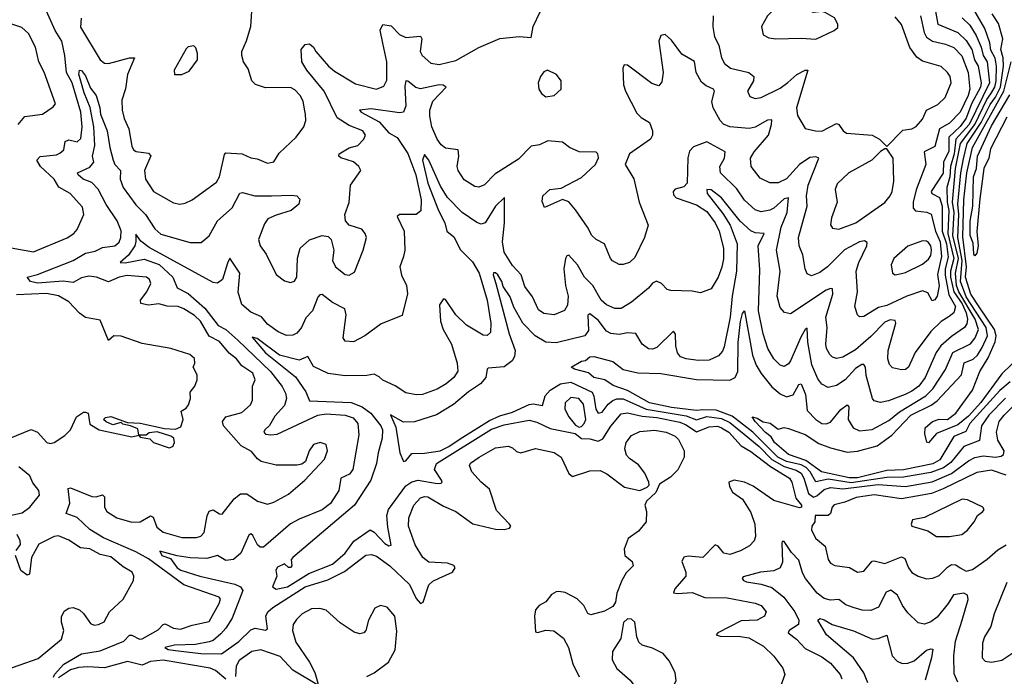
# Model space of a CAD drawing. Extents: x 1603745 to 1745082, y 385868 to 533966.
# Tile 574 of 646: x 1639420 to 1644127, y 486717 to 489857. Entities that reach past the tile are written whole.
import ezdxf

# ---------------------------------------------------------------- set-up
doc = ezdxf.new("R2010")
doc.units = 0

msp = doc.modelspace()

# ---------------------------------------------------------------- linework, layer by layer
at = {"layer": '0CON20XD'}
for points in [[(1643225, 489764.5), (1643314.1, 489805.9), (1643330.7, 489819.3), (1643331.2, 489835), (1643315, 489866.2), (1643270.7, 489890.7), (1643255, 489895.6), (1643215, 489891.4), (1643185, 489902.5), (1643155, 489956.2), (1643135, 489970), (1643105, 489965.5), (1643065, 489943.5), (1642994.4, 489875), (1642965.7, 489825), (1642973.8, 489785), (1643000.9, 489770.9), (1643035, 489765.6), (1643155, 489769.4), (1643225, 489764.5)], [(1639335, 488773.1), (1639485, 488746.9), (1639646.9, 488813.1), (1639679.2, 488835), (1639695, 488854), (1639726.9, 488925), (1639720.2, 488960.2), (1639660.9, 489025), (1639606.7, 489056.7), (1639585.3, 489095), (1639518.4, 489155), (1639502, 489185), (1639517.4, 489202.6), (1639595, 489210.7), (1639611.7, 489218.3), (1639630, 489235), (1639637.5, 489275), (1639655, 489282.2), (1639695, 489273.4), (1639711.8, 489288.2), (1639718.5, 489345), (1639711.5, 489415), (1639670.1, 489555), (1639642.8, 489605), (1639635.1, 489685), (1639620.4, 489755), (1639589.5, 489805), (1639539.4, 489915)], [(1639714.3, 489865), (1639711.1, 489821.1), (1639805, 489664.4), (1639825, 489649.2), (1639845, 489647.2), (1639945, 489674.4), (1639968.8, 489675), (1639934.7, 489595), (1639925.6, 489525.6), (1639908.3, 489471.7), (1639909.2, 489425), (1639918.5, 489385), (1639941.5, 489335), (1639955, 489252), (1639963.8, 489235), (1639976.2, 489226.2), (1640035, 489218.2), (1640046.1, 489206.1), (1640016.9, 489135), (1640020.9, 489095), (1640060, 489035), (1640155, 488981.1), (1640184.6, 488974.6), (1640210.9, 488979.1), (1640244.2, 488995), (1640360.6, 489079.4), (1640375.2, 489104.8), (1640398, 489212), (1640405, 489219.5), (1640483.3, 489215), (1640525, 489195.6), (1640555, 489191.1), (1640605, 489171.4), (1640635, 489178), (1640660.6, 489219.4), (1640742, 489295), (1640778.5, 489345), (1640787.5, 489375), (1640786.4, 489403.6), (1640774.5, 489465), (1640762.9, 489492.9), (1640735, 489521.9), (1640715, 489532.5), (1640595, 489531.5), (1640547.6, 489547.6), (1640530, 489565), (1640511.9, 489621.9), (1640489.5, 489655), (1640481.2, 489685), (1640482.1, 489705), (1640504.7, 489755.3), (1640524.4, 489824.4), (1640533.3, 489945)], [(1643796, 489905), (1643808.3, 489835), (1643905, 489796.4), (1643945, 489757.6), (1643970.9, 489715), (1643984.6, 489665), (1644001.8, 489635), (1644016, 489555), (1644012.9, 489535), (1643969.4, 489455), (1643945, 489386.8), (1643915, 489346), (1643862.2, 489295), (1643861.9, 489228.1), (1643836, 489175), (1643835, 489123.6), (1643777.4, 489035), (1643780.4, 489025), (1643816.4, 489006.4), (1643830.3, 488965), (1643829.2, 488845), (1643850.4, 488785), (1643858.4, 488721.6), (1643844.5, 488665), (1643844.2, 488635), (1643861.7, 488541.7), (1643893.3, 488485), (1643885.8, 488455), (1643863, 488437), (1643825, 488413.3), (1643775, 488365.9), (1643700, 488265), (1643668.9, 488195), (1643655, 488184.5), (1643635, 488181.8), (1643592.1, 488192.1), (1643578.5, 488208.5), (1643569.6, 488235), (1643570.7, 488275), (1643608.8, 488405), (1643605, 488418.6), (1643581.8, 488421.8), (1643555, 488410.6), (1643488.8, 488341.2), (1643415, 488278), (1643355, 488243.2), (1643325, 488236.1), (1643305, 488242.9), (1643292.3, 488255), (1643276.7, 488285), (1643273.6, 488305), (1643279.2, 488385), (1643273.2, 488435), (1643307.1, 488545), (1643305, 488569.2), (1643295, 488571.8), (1643275, 488563.7), (1643105, 488450.5), (1643076.2, 488456.2), (1643055, 488480.8), (1643041.6, 488535), (1643055.8, 488655), (1643038.1, 488755), (1643059.4, 488865), (1643088.1, 488935), (1643095.2, 489005.2), (1643075, 489000.2), (1643025, 488955.2), (1643005, 488945.7), (1642965, 488937.3), (1642935, 488948.2), (1642885, 488993.4), (1642848.2, 489048.2), (1642770.7, 489125), (1642766.4, 489155), (1642788.6, 489195), (1642792.2, 489225), (1642705, 489273.3), (1642641.4, 489248.6), (1642621, 489229), (1642614, 489196), (1642610, 489075), (1642595, 489056.9), (1642553.1, 489046.9), (1642543.5, 489035), (1642545, 489018.8), (1642557.5, 489005), (1642655, 488971.9), (1642705, 488940.3), (1642744.3, 488885), (1642763.9, 488845), (1642784.8, 488765), (1642785, 488712.5), (1642776.8, 488673.2), (1642759.2, 488625), (1642725, 488570), (1642675, 488551.4), (1642635, 488558.9), (1642532.2, 488562.2), (1642515, 488566.2), (1642488, 488595), (1642463.4, 488606.6), (1642445, 488597.1), (1642426.5, 488573.5), (1642345, 488505.5), (1642295, 488476.4), (1642265, 488476.4), (1642225, 488492.8), (1642199.6, 488515), (1642160, 488585), (1642120.3, 488625), (1642086.1, 488685), (1642045, 488730.9), (1642035, 488728.1), (1642028.8, 488715), (1642021.7, 488665), (1642028.4, 488585), (1642041.1, 488535), (1642038.6, 488491.4), (1642023.5, 488466.5), (1641974.6, 488445.4), (1641925, 488451.5), (1641900, 488470), (1641871.2, 488531.2), (1641835, 488581.4), (1641817.3, 488637.3), (1641775, 488681.5), (1641736, 488745), (1641728.1, 488795), (1641738.1, 488885), (1641736.8, 489006.8), (1641695, 488965.4), (1641645, 488886.2), (1641625, 488879.6), (1641605, 488886.6), (1641535, 488935.2), (1641465, 489005.9), (1641430.9, 489060.9), (1641375, 489185.7), (1641355, 489212), (1641345.4, 489184.6), (1641370.3, 489075), (1641421.7, 488945), (1641452.3, 488885), (1641462.1, 488845), (1641495, 488818.8), (1641526.2, 488756.2), (1641585, 488698.6), (1641616.5, 488645), (1641655.2, 488515), (1641672.3, 488405), (1641669.8, 488360.2), (1641655, 488345.8), (1641635, 488348.1), (1641555, 488396.4), (1641505.4, 488445), (1641455, 488519.2), (1641445, 488522), (1641426.4, 488493.6), (1641431.9, 488415), (1641444.3, 488375), (1641483.7, 488305), (1641511.5, 488215), (1641513.8, 488176.2), (1641495.5, 488145), (1641458.9, 488115), (1641415, 488090.4), (1641345, 488064.6), (1641315, 488062.7), (1641265, 488071.8), (1641215, 488105.4), (1641155, 488133.6), (1641138.9, 488148.9), (1641115, 488161.2), (1641080, 488155), (1640975, 488153.3), (1640895, 488164.8), (1640825, 488198), (1640796.7, 488246.7), (1640755, 488228.8), (1640662.3, 488252.3), (1640555, 488332.2), (1640530.8, 488339.2), (1640595, 488262.9), (1640738.2, 488148.2), (1640787.4, 488077.4), (1640804.4, 488034.4), (1641005, 488026.8), (1641056.2, 488006.2), (1641099.1, 487975), (1641146.5, 487915), (1641154.8, 487895), (1641152.1, 487855), (1641132.8, 487785), (1641125.8, 487735), (1641097.9, 487655), (1641020.8, 487535), (1640725.2, 487284.8), (1640717.5, 487275), (1640720, 487245), (1640715, 487237.5), (1640705, 487237.5), (1640685, 487254.5), (1640651.7, 487238.3), (1640644.4, 487225), (1640648.8, 487195), (1640628, 487145), (1640645, 487133.6), (1640700, 487145), (1640801.9, 487208.1), (1640915, 487253.3), (1640975, 487305.3), (1641017.4, 487362.6), (1641095, 487416.6), (1641115, 487405.3), (1641165, 487351.1), (1641185, 487340.6), (1641195, 487343.3), (1641179.8, 487430.2), (1641175.2, 487485), (1641182.2, 487515), (1641265, 487628), (1641295, 487646.5), (1641325, 487655.2), (1641415, 487638.1), (1641435, 487640), (1641439.5, 487645), (1641435.9, 487655), (1641402.6, 487705), (1641412.6, 487735), (1641675, 487899.2), (1641735, 487918.8), (1641855, 487941.7), (1641891.8, 487931.8), (1641955, 487902.2), (1642075, 487878), (1642105, 487853.8), (1642145, 487852.8), (1642185, 487841.3), (1642207.9, 487852.1), (1642245, 487913.3), (1642295, 487972.1), (1642325, 487977.5), (1642395, 487961.1), (1642465, 487954.7), (1642575, 487931.4), (1642605, 487919.1), (1642655, 487886.1), (1642715, 487910), (1642755, 487912.2), (1642775, 487905.2), (1642809.5, 487885), (1642869.5, 487819.5), (1642915, 487792.2), (1643009.6, 487719.6), (1643100, 487665), (1643111.2, 487645), (1643129.3, 487569.3), (1643157.1, 487535), (1643157.5, 487525), (1643148, 487522), (1643025, 487557.5), (1642925.5, 487625.5), (1642885, 487645.7), (1642835, 487653.9), (1642810, 487645), (1642812.5, 487625), (1642827.3, 487597.3), (1642875, 487563.5), (1642915, 487499.4), (1642933.8, 487445), (1642936.7, 487385), (1642930.8, 487365), (1642908.9, 487341.1), (1642865, 487316.7), (1642815, 487299.4), (1642786, 487305), (1642758.9, 487338.9), (1642745, 487345.8), (1642685.3, 487284.7), (1642615, 487290.7), (1642594, 487286), (1642585.4, 487265), (1642604.6, 487215), (1642603.6, 487195), (1642551.1, 487135), (1642546, 487116), (1642562.1, 487112.1), (1642635, 487117.5), (1642695, 487093.6), (1642801.9, 487091.9), (1642935, 487067.1), (1642964, 487055), (1642988.6, 487025), (1642980, 487005), (1642945, 486985.4), (1642868.8, 486981.2), (1642756.7, 486925), (1642750, 486915), (1642768.3, 486908.3), (1642865, 486907.4), (1642905, 486900.3), (1642975, 486861.1), (1643025, 486812.9), (1643067.5, 486755), (1643077.1, 486725), (1643052.1, 486655)], [(1644062.6, 489502.6), (1644081.2, 489535), (1644088.4, 489565), (1644088.7, 489635), (1644082.4, 489672.4), (1644061.6, 489711.6), (1644057.1, 489747.1), (1644033, 489815), (1643981.5, 489905)], [(1639582, 486712), (1639585.6, 486725), (1639631.5, 486775), (1639715, 486824.6), (1639805, 486838.7), (1639917.3, 486885), (1639945, 486912.9), (1639955, 486913.6), (1639993.1, 486895), (1640005, 486896), (1640081.5, 486938.5), (1640105, 486963.8), (1640115, 486966.9), (1640155, 486947.5), (1640187.7, 486942.3), (1640245, 486961.5), (1640325, 486978.1), (1640373.5, 487065), (1640378.9, 487085), (1640372.9, 487095), (1640205, 487153.8), (1640035, 487278.4), (1639975, 487311.2), (1639819.6, 487379.6), (1639755, 487419.5), (1639695, 487475.8), (1639641.9, 487495), (1639658.9, 487545), (1639650.8, 487615), (1639662.6, 487617.4), (1639765, 487576), (1639785, 487575.4), (1639816.2, 487585), (1639825.7, 487575.7), (1639825.6, 487525.6), (1639835.9, 487505), (1639884.5, 487475), (1639955, 487454.5), (1639995, 487456), (1640045, 487484.1), (1640057.1, 487477.1), (1640075, 487429.5), (1640105, 487406.5), (1640195, 487381.1), (1640265, 487381.1), (1640285, 487387.3), (1640301.1, 487405), (1640315.3, 487484.7), (1640325, 487505.7), (1640345, 487513.3), (1640375, 487492.9), (1640388.3, 487491.7), (1640444.8, 487565.2), (1640475, 487588.8), (1640505, 487589.5), (1640556, 487555), (1640605, 487540), (1640635, 487549.5), (1640705, 487587.1), (1640782.2, 487655), (1640876.9, 487755), (1640891.2, 487795), (1640884.2, 487825), (1640855.5, 487835.5), (1640825, 487824.5), (1640802.9, 487795), (1640785.6, 487744.4), (1640769.1, 487730.9), (1640745, 487725.7), (1640645, 487726.9), (1640573.8, 487743.8), (1640556.1, 487756.1), (1640528.3, 487791.7), (1640478.8, 487818.8), (1640393.8, 487915), (1640389.2, 487935), (1640405, 487958.2), (1640482, 487978), (1640523.1, 488015), (1640532, 488038), (1640533.2, 488105), (1640545.9, 488135), (1640535, 488166.8), (1640482, 488202), (1640455.4, 488235), (1640421.4, 488261.4), (1640375, 488317.4), (1640325, 488343), (1640284.7, 488415), (1640255, 488441.9), (1640203.8, 488473.8), (1640176.7, 488485), (1640125, 488486.7), (1640085, 488498.1), (1640035, 488491.4), (1639998.9, 488498.9), (1639997.5, 488515), (1640026.8, 488555), (1640046.2, 488595), (1640040, 488615), (1640025.8, 488625), (1639933.2, 488633.2), (1639895, 488624.8), (1639845, 488602.7), (1639786.7, 488625), (1639750.3, 488629.7), (1639715, 488622.7), (1639675, 488600.8), (1639627.1, 488607.1), (1639505, 488596.2), (1639471.8, 488605), (1639455.8, 488625), (1639505, 488638.3), (1639675, 488705.2), (1639735, 488740.4), (1639780, 488750), (1639815, 488767.5), (1639875, 488776.2), (1639895, 488793.5), (1639903.5, 488815), (1639905, 488847.5), (1639885.3, 488894.7), (1639833.2, 488973.2), (1639795, 489046.2), (1639765, 489078.5), (1639723.6, 489095), (1639698.8, 489115), (1639696.7, 489125), (1639755, 489151.1), (1639774.7, 489175), (1639767.5, 489205), (1639779.5, 489255), (1639774.4, 489345), (1639757.3, 489437.3), (1639727.4, 489507.4), (1639703.2, 489596.8), (1639705, 489615.7), (1639715, 489614.6), (1639735, 489588.2), (1639758.8, 489528.8), (1639785.2, 489495.2), (1639803.6, 489435), (1639806.1, 489405), (1639837.3, 489325), (1639850.2, 489245), (1639867.1, 489185), (1639875.2, 489165.2), (1639900.9, 489135), (1639900.8, 489095), (1639914.3, 489055), (1639975, 488972), (1640020.9, 488925), (1640065, 488856.5), (1640095, 488831.5), (1640235, 488792.1), (1640287.9, 488792.1), (1640325, 488822.9), (1640365.4, 488895), (1640435, 488957.9), (1640472, 489028), (1640485, 489031.1), (1640544.1, 489014.1), (1640623.9, 489013.9), (1640718.3, 489018.3), (1640744, 489014), (1640758.3, 488998.3), (1640753.8, 488975), (1640718, 488945), (1640645, 488922.8), (1640606.2, 488903.8), (1640589.5, 488880.5), (1640561.4, 488805), (1640569.2, 488775), (1640598.6, 488735), (1640645, 488638.8), (1640685, 488608), (1640715, 488600), (1640734.2, 488605.8), (1640744.3, 488625), (1640747.2, 488717.2), (1640760.9, 488765), (1640805, 488804.5), (1640865, 488825.6), (1640895, 488820), (1640909.4, 488805), (1640922.2, 488755), (1640915.6, 488705), (1640929.2, 488675), (1640975, 488638.1), (1640995, 488635.6), (1641020, 488650), (1641062.1, 488755), (1641077.1, 488815), (1641071.4, 488835), (1641055.8, 488855), (1640994.7, 488874.7), (1640976.7, 488895), (1640974.5, 488925), (1640995, 488982.5), (1641001.9, 489065), (1641051.2, 489135), (1641041.2, 489155), (1641015, 489176.7), (1640955, 489197.1), (1640945.8, 489205), (1640947.1, 489215), (1640995, 489244), (1641035.5, 489255), (1641064.5, 489285), (1641073.3, 489305), (1641060.6, 489325), (1640995, 489351.5), (1640937.6, 489387.6), (1640875.9, 489515), (1640792.3, 489615), (1640767.7, 489655), (1640765.7, 489714.3), (1640785, 489738.8), (1640805, 489740.8), (1640824.3, 489725), (1640834.7, 489704.7), (1640896.6, 489635), (1640925, 489610.8), (1641025, 489549.6), (1641125, 489525.4), (1641160.8, 489539.2), (1641175, 489567.5), (1641174.8, 489655), (1641155.2, 489745), (1641143.7, 489806.3), (1641156.2, 489833.8), (1641195, 489828.1), (1641235, 489786.9), (1641265, 489771.2), (1641335, 489778.5), (1641341.5, 489765), (1641334.6, 489705), (1641343.3, 489685), (1641385, 489648.9), (1641425, 489643.1), (1641505, 489661.1), (1641615, 489724.5), (1641715, 489766.5), (1641807.3, 489777.3), (1641865, 489772.5), (1641874.2, 489825), (1641907.1, 489895)], [(1643925, 489865.6), (1643961.1, 489831.1), (1643991.5, 489781.5), (1644016.3, 489725), (1644024.9, 489685), (1644044.7, 489654.7), (1644055.8, 489555), (1643958.9, 489355), (1643895.1, 489284.9), (1643887.3, 489215), (1643869.7, 489155), (1643867, 489105), (1643851.4, 489055), (1643853.8, 488985), (1643862, 488945), (1643856.3, 488835), (1643884.7, 488715), (1643869.4, 488655), (1643870.1, 488625), (1643885, 488555), (1643925, 488497.3), (1643945.1, 488454.9), (1643951.2, 488425), (1643947.3, 488402.7), (1643935.7, 488384.3), (1643875, 488342.4), (1643823.2, 488296.8), (1643800.4, 488265), (1643748.7, 488145), (1643717.7, 488105), (1643685, 488079.6), (1643652.7, 488065), (1643573.8, 488033.8), (1643535, 488026.9), (1643505, 488034.4), (1643496.9, 488045), (1643466.8, 488155), (1643462.7, 488195), (1643455, 488208.2), (1643445, 488208), (1643415, 488189.2), (1643365.2, 488134.8), (1643325, 488106.8), (1643285, 488097.7), (1643253.9, 488113.9), (1643235, 488140), (1643206.5, 488206.5), (1643186.8, 488315), (1643185, 488381.2), (1643175, 488375.6), (1643155, 488341.8), (1643105, 488225.5), (1643095, 488210.5), (1643075, 488199.1), (1643055, 488204.5), (1643024.6, 488235), (1642996.7, 488285), (1642974, 488354), (1642951.2, 488465), (1642958.6, 488661.4), (1642949.5, 488775), (1642979.1, 488835), (1642935, 488837.3), (1642915, 488846.6), (1642863.6, 488893.6), (1642775, 489004.6), (1642725, 489044), (1642705, 489045.6), (1642706.9, 489025), (1642780.8, 488930.8), (1642816.7, 488875), (1642849.2, 488785), (1642847, 488655), (1642825.5, 488535), (1642816.2, 488435), (1642787.9, 488292.1), (1642778.9, 488271.1), (1642760, 488250), (1642715, 488229.3), (1642663.3, 488226.7), (1642606.2, 488235), (1642579.4, 488245), (1642565, 488264.2), (1642557.1, 488297.1), (1642555, 488353.3), (1642545, 488368.1), (1642465, 488289.6), (1642445, 488281.3), (1642425, 488282.5), (1642396.1, 488305), (1642365, 488356.7), (1642325, 488358.9), (1642285, 488351.3), (1642245, 488355.9), (1642225, 488367.8), (1642185, 488419.4), (1642145, 488450.6), (1642135.8, 488444.2), (1642139.1, 488370.9), (1642120.9, 488345), (1641985, 488310.9), (1641935, 488314.2), (1641884.2, 488344.2), (1641825.2, 488405), (1641782.1, 488482.1), (1641765, 488531.5), (1641730.5, 488580.5), (1641723.8, 488605), (1641705, 488636.2), (1641694.4, 488645.6), (1641685, 488646), (1641682.6, 488637.4), (1641695.5, 488595), (1641760.4, 488355), (1641787.7, 488275), (1641785, 488245.8), (1641774.7, 488225), (1641735, 488196.9), (1641660, 488190), (1641654.4, 488185), (1641648.8, 488145), (1641623.1, 488115), (1641565, 488076.8), (1641492.8, 488017.2), (1641413, 487967), (1641306.4, 487933.6), (1641255, 487932), (1641192.7, 487967.3), (1641217.4, 487907.4), (1641236.2, 487786.2), (1641255, 487743.3), (1641265, 487746.7), (1641295, 487782), (1641355, 487783.6), (1641429.5, 487795), (1641471.9, 487815), (1641525, 487852.6), (1641665, 487939.8), (1641715, 487962.2), (1641775, 487979.9), (1641855, 488017), (1641875, 488019.7), (1641918.2, 488011.8), (1641931.9, 488058.1), (1641956.2, 488085), (1642005, 488115.1), (1642055, 488123.9), (1642156.7, 488075), (1642165, 488056.9), (1642174, 487994), (1642185, 487974.7), (1642205, 487980.3), (1642232.3, 488017.7), (1642254.7, 488035.3), (1642275, 488043.3), (1642305, 488043.7), (1642415, 487994.6), (1642605, 487962.9), (1642655, 487943.5), (1642705, 487959.5), (1642775, 487950.2), (1642815, 487930.3), (1642882.4, 487875), (1642954, 487815), (1643015, 487752.8), (1643075, 487719.9), (1643132.3, 487702.3), (1643155, 487687.8), (1643169, 487665), (1643191.4, 487591.4), (1643215, 487572.6), (1643230.8, 487579.2), (1643265, 487610.3), (1643295, 487619.1), (1643355, 487613.6), (1643523.3, 487633.3), (1643655, 487624.9), (1643782.6, 487647.4), (1643873.8, 487686.2), (1643955, 487747.8), (1643985, 487763.5), (1644025, 487771.5), (1644085.1, 487764.9), (1644111, 487769), (1644122.6, 487777.4), (1644125.4, 487795), (1644096.2, 487846.2), (1644089.2, 487885), (1644101.7, 487935), (1644126.5, 487965), (1644175, 488015.6)], [(1643725.5, 489875.5), (1643743.2, 489795), (1643754, 489774), (1643783.8, 489753.8), (1643845, 489739.6), (1643885, 489724.7), (1643924.3, 489684.3), (1643954.2, 489605), (1643961.5, 489525), (1643954.6, 489495), (1643915.3, 489414.7), (1643865, 489361.6), (1643817.5, 489335), (1643795, 489250.9), (1643743.4, 489225), (1643751.1, 489165), (1643706.1, 489043.9), (1643691.3, 488985), (1643691.2, 488955), (1643702.3, 488942.3), (1643755.7, 488935.7), (1643776.3, 488926.3), (1643798.1, 488845), (1643820.4, 488795), (1643827, 488725), (1643807.7, 488637.7), (1643815.2, 488584.8), (1643806.1, 488535), (1643795, 488517.5), (1643781.7, 488511.7), (1643760.8, 488550.8), (1643735, 488560.7), (1643660.4, 488535), (1643565, 488489.5), (1643525, 488479.8), (1643455, 488437.8), (1643435, 488436), (1643425.5, 488445.5), (1643411.8, 488485), (1643425.3, 488555), (1643419.2, 488655), (1643430.6, 488695), (1643470, 488775), (1643470.6, 488790.6), (1643458.9, 488798.9), (1643435, 488795.3), (1643363.3, 488756.7), (1643282.2, 488675), (1643245, 488647.6), (1643205, 488632.3), (1643185, 488640.8), (1643174.6, 488665), (1643163.1, 488733.1), (1643145.9, 488775.9), (1643143.4, 488815), (1643184.7, 488965), (1643181.3, 489015), (1643189.3, 489065), (1643240, 489195), (1643225, 489201.8), (1643197.2, 489197.2), (1643147.2, 489165), (1643085, 489096.6), (1643045, 489076.2), (1643005, 489076.4), (1642959.6, 489099.6), (1642916.4, 489155), (1642913.1, 489195), (1642930.4, 489225), (1643000, 489305), (1643014.5, 489355), (1643015, 489378), (1642995, 489376.6), (1642935, 489343.8), (1642907, 489337), (1642815, 489344.2), (1642785, 489357.5), (1642768.2, 489375), (1642734.8, 489434.8), (1642728.9, 489465), (1642741.5, 489515), (1642736.5, 489525), (1642701, 489541), (1642678.8, 489558.8), (1642654.2, 489604.2), (1642646.4, 489656.4), (1642585, 489691.8), (1642535, 489759.2), (1642505, 489786), (1642485, 489782), (1642475.4, 489755), (1642495.3, 489605), (1642489.4, 489560.6), (1642475, 489541.4), (1642441.7, 489551.7), (1642325, 489640), (1642309.4, 489640.6), (1642303.3, 489625), (1642306.7, 489545), (1642315.3, 489515), (1642370.2, 489410.2), (1642390, 489390), (1642430.6, 489365), (1642445.5, 489325), (1642444.4, 489305), (1642435, 489286), (1642335, 489215.8), (1642314.4, 489165), (1642355.3, 489095.3), (1642380.4, 488985), (1642423.6, 488875), (1642405.9, 488815), (1642360.8, 488719.2), (1642335, 488696.2), (1642305, 488686.2), (1642285, 488686.5), (1642254, 488704), (1642243.3, 488715), (1642215.6, 488785), (1642175.4, 488805.4), (1642155, 488824.2), (1642134.4, 488865), (1642077.3, 488947.3), (1642045.4, 488985.4), (1642015, 488997.5), (1641928.3, 488958.3), (1641917, 488987), (1641920, 489015), (1641953.3, 489045), (1642008.7, 489051.3), (1642105, 489101.9), (1642172.9, 489165), (1642186.1, 489196.1), (1642183.8, 489215), (1642175, 489223.8), (1642095, 489224.4), (1642048.8, 489245), (1642015, 489271.4), (1641945, 489276.9), (1641905, 489258.2), (1641865, 489252.9), (1641805, 489190.3), (1641691.1, 489118.9), (1641642.1, 489067.9), (1641615, 489056.5), (1641595, 489059.1), (1641545, 489091.1), (1641516.4, 489135), (1641511.5, 489155), (1641518.6, 489205), (1641515.3, 489235.3), (1641455, 489242.5), (1641435, 489258.2), (1641415, 489286.4), (1641390.2, 489345), (1641380.4, 489395)], [(1642734.5, 489875), (1642733.2, 489823.2), (1642741.1, 489775), (1642762.1, 489735), (1642775.3, 489675.3), (1642788.3, 489648.3), (1642817.5, 489625), (1642905, 489603.9), (1642930, 489585), (1642927.3, 489565), (1642899.4, 489515), (1642909.7, 489489.7), (1642935, 489480), (1642965, 489485.6), (1643055, 489528.9), (1643092.6, 489557.4), (1643135.5, 489595), (1643175, 489615.5), (1643187.5, 489615), (1643132.7, 489435), (1643138.3, 489398.3), (1643175, 489336.9), (1643224.7, 489324.7), (1643255, 489324), (1643325, 489360), (1643335, 489356.2), (1643356, 489326), (1643372, 489315), (1643494.5, 489304.5), (1643530, 489285), (1643565, 489250)], [(1644154.5, 488125.5), (1644105, 488082.8), (1643962.4, 487925), (1643942.2, 487887.8), (1643885, 487864.3), (1643818.5, 487751.5), (1643785, 487733.4), (1643645.4, 487704.6), (1643565, 487700.9), (1643425, 487665.5), (1643385.4, 487665.4), (1643253.1, 487695), (1643178.6, 487748.6), (1643095, 487777.1), (1643027.7, 487835), (1643012.2, 487862.2), (1642985, 487882.7), (1642935.8, 487935), (1642921.7, 487958.3), (1642945, 487952), (1642973.8, 487933.8), (1643007.9, 487927.9), (1643045, 487899.2), (1643075, 487905.8), (1643095, 487902.5), (1643175, 487873.3), (1643240.7, 487830.7), (1643295, 487809.1), (1643375, 487788.2), (1643425, 487792.7), (1643518.3, 487818.3), (1643589.6, 487870.4), (1643680.4, 487965), (1643776.6, 488013.4), (1643805, 488034.8), (1643922.3, 488157.7), (1643934.2, 488215.8), (1643977.2, 488232.8), (1643998, 488252), (1644021.5, 488288.5), (1644045.6, 488344.4), (1644040.7, 488385), (1643945, 488531), (1643918, 488605), (1643925, 488705), (1643904.6, 488815), (1643910, 488925), (1643904.9, 488975.1), (1643918.2, 489125), (1643932, 489192), (1643948.9, 489265), (1644016.6, 489365), (1644058.7, 489451.3), (1644085, 489487.2), (1644108.9, 489535), (1644122.3, 489635), (1644120.5, 489675), (1644109.9, 489715), (1644119.8, 489765), (1644098.2, 489838.2), (1644068.6, 489885)], [(1643565, 489250), (1643642, 489328), (1643685, 489335.7), (1643705, 489345.8), (1643735, 489381.4), (1643755.2, 489424.8), (1643809, 489451), (1643844.5, 489485), (1643872.3, 489555), (1643867.1, 489585), (1643855, 489604.3), (1643825, 489632.7), (1643735, 489659.2), (1643707.8, 489677.8), (1643674.3, 489724.3), (1643635, 489834.3), (1643605, 489871.1)], [(1639412.5, 489355), (1639445, 489394), (1639528.8, 489405), (1639580.2, 489439.8), (1639590.6, 489455), (1639536.7, 489606.7), (1639511.9, 489655), (1639495.6, 489725), (1639461.2, 489791.2), (1639430.3, 489820.3), (1639335, 489850.8)], [(1640195, 489594.3), (1640229.7, 489610.3), (1640270, 489665), (1640270, 489695), (1640261.7, 489721.7), (1640251.7, 489731.7), (1640225, 489726.7), (1640215, 489717.5), (1640158.8, 489615), (1640160, 489595), (1640195, 489594.3)], [(1644206.7, 488253.3), (1644115, 488162.7), (1644015, 488025.9), (1643955, 487961.2), (1643905, 487918.9), (1643801.9, 487878.1), (1643765, 487833.3), (1643756.4, 487836.4), (1643746.6, 487876.6), (1643747.8, 487905), (1643782.9, 487935), (1643815, 487946.9), (1643855, 487945.3), (1643895.3, 487975), (1643975.2, 488085), (1644010.4, 488175), (1644050, 488240), (1644083.5, 488316.5), (1644088.3, 488345), (1644079.7, 488375), (1644009.4, 488479.4), (1643967.1, 488545), (1643941.9, 488625), (1643945.3, 488675), (1643927.8, 488817.8), (1643933.4, 488995), (1643948.1, 489125), (1643974.3, 489245), (1644125.1, 489515), (1644159.5, 489655)], [(1641935, 489488), (1641975, 489494.4), (1642008.8, 489525), (1642008.8, 489565), (1641986.7, 489595), (1641943.6, 489616.4), (1641925, 489607.5), (1641908.8, 489585), (1641898.8, 489555), (1641901.2, 489525), (1641914.3, 489504.3), (1641935, 489488)], [(1641380.4, 489395), (1641380.2, 489425), (1641395, 489467.9), (1641458.6, 489535), (1641444.6, 489544.6), (1641425, 489545.7), (1641335, 489525.8), (1641312.8, 489532.8), (1641275, 489563.1), (1641266, 489564), (1641261.2, 489538.8), (1641266.4, 489445), (1641254.7, 489415.3), (1641235, 489411.5), (1641099.2, 489430.8), (1641044, 489425), (1641051.9, 489415), (1641138, 489368), (1641185, 489316.2), (1641225, 489293.5), (1641275, 489216.9), (1641312.8, 489115), (1641339.6, 488995), (1641336.9, 488943.1), (1641315, 488925.4), (1641235, 488926.1), (1641224.4, 488915), (1641258.2, 488845), (1641260.9, 488755), (1641255, 488723.8), (1641236.9, 488675), (1641244.3, 488635), (1641268.9, 488585), (1641274.4, 488545.6), (1641248.3, 488441.7), (1641147.4, 488402.6), (1641070, 488345), (1641015, 488316.2), (1640975, 488320), (1640966.7, 488335), (1640980, 488445), (1640973.8, 488473.8), (1640914.7, 488504.7), (1640865, 488541.9), (1640855, 488540.8), (1640845, 488530), (1640819.6, 488465), (1640788.2, 488431.8), (1640767.1, 488385), (1640745, 488357.3), (1640725, 488347.5), (1640695, 488347.3), (1640655, 488364.7), (1640605, 488400.7), (1640575.2, 488435.2), (1640525, 488457.9), (1640482.1, 488495), (1640463.7, 488553.7), (1640472.2, 488645), (1640425, 488716.2), (1640412.7, 488692.7), (1640389.6, 488615), (1640365, 488597.3), (1640345, 488599.5), (1640037.9, 488767.9), (1639998.3, 488798.3), (1639975, 488832), (1639975.6, 488795.6), (1639969.5, 488775), (1639939.7, 488730.3), (1639900, 488695), (1639923.4, 488693.4), (1640015, 488711.5), (1640086.2, 488686.2), (1640151.2, 488625), (1640172.5, 488575), (1640225, 488547.2), (1640305, 488478), (1640369, 488395), (1640405, 488374.8), (1640462, 488325), (1640618.8, 488175), (1640675, 488103.1), (1640690.9, 488070.9), (1640695.3, 488045), (1640685, 488012.1), (1640639.1, 487960.9), (1640614.6, 487915.4), (1640591.2, 487895), (1640586.5, 487885), (1640595.3, 487875.3), (1640620.9, 487870.9), (1640650.6, 487875), (1640844.6, 487965.4), (1640885, 487972), (1640975, 487965.7), (1641013.1, 487953.1), (1641036.6, 487925), (1641041.7, 487871.7), (1641011.5, 487705), (1640996.4, 487683.6), (1640955.3, 487664.7), (1640946.1, 487605), (1640905, 487542.5), (1640865, 487512.7), (1640755, 487468.2), (1640715, 487445.4), (1640585, 487333.5), (1640568.8, 487335), (1640556.7, 487345), (1640535, 487390), (1640525, 487398.6), (1640515, 487392), (1640476.6, 487305), (1640441.2, 487275), (1640405, 487271.2), (1640365, 487293.8), (1640315, 487280.2), (1640235, 487282.8), (1640172.3, 487292.3), (1640090, 487315), (1640100, 487295), (1640140, 487280), (1640173, 487235), (1640189.6, 487225), (1640281.5, 487195), (1640447.6, 487157.6), (1640474.7, 487145), (1640486.4, 487126.4), (1640435.2, 486995), (1640405, 486946.3), (1640380.6, 486919.4), (1640345, 486888.5), (1640325, 486880.9), (1640260.7, 486869.3), (1640160, 486865), (1640113.8, 486855), (1640130, 486845), (1640165, 486840.7), (1640285, 486825.5), (1640385.2, 486824.8), (1640466.7, 486883.3), (1640525, 486938.7), (1640545, 486946.1), (1640595, 486938), (1640605, 486942.9), (1640596.8, 487005), (1640606.7, 487025), (1640630.4, 487045), (1640785, 487144.4), (1640892.2, 487177.8), (1640972.3, 487217.7), (1641075, 487296.7), (1641101.2, 487298.8), (1641125, 487291.6), (1641188.8, 487245), (1641282.5, 487155), (1641315, 487089.1), (1641335, 487064.3), (1641348.1, 487071.9), (1641375, 487154.5), (1641395, 487171.8), (1641425.4, 487185.4), (1641488.8, 487215), (1641502, 487235), (1641495, 487246), (1641465, 487258.1), (1641375, 487263.2), (1641346.4, 487285), (1641310.9, 487345), (1641279.1, 487435), (1641280.4, 487475), (1641303.8, 487535), (1641335, 487569.6), (1641355, 487576.8), (1641371.2, 487575), (1641445, 487529.6), (1641505.3, 487505.3), (1641586.6, 487446.6), (1641695, 487421.1), (1641735, 487418.9), (1641761.2, 487425), (1641767.1, 487435), (1641760.8, 487445), (1641699, 487509), (1641665, 487611.9), (1641625, 487644.5), (1641580.8, 487695), (1641570, 487725), (1641575, 487736), (1641615.5, 487764.5), (1641695, 487808.9), (1641755, 487817.7), (1641775, 487810), (1641795, 487791.9), (1641815, 487785.6), (1641885, 487805.4), (1641975, 487787.1), (1642008.2, 487765), (1642045, 487686), (1642062.1, 487672.1), (1642145, 487699.6), (1642195, 487701.3), (1642227.3, 487685), (1642311.2, 487621.2), (1642384.7, 487605.3), (1642419.4, 487620.6), (1642428.7, 487631.3), (1642428.1, 487645), (1642407.5, 487687.5), (1642378.4, 487728.4), (1642335, 487757.8), (1642320.5, 487775), (1642312.6, 487805), (1642319.2, 487835), (1642345, 487868.2), (1642385, 487888.1), (1642453.8, 487893.8), (1642510.6, 487885), (1642552.5, 487865), (1642569, 487849), (1642596.2, 487795), (1642596.2, 487765), (1642565.9, 487704.1), (1642531.1, 487668.9), (1642478, 487635), (1642460, 487595), (1642416.7, 487555), (1642408.8, 487535), (1642416, 487505), (1642413.8, 487455), (1642378.7, 487411.3), (1642329.2, 487375), (1642309.2, 487325), (1642312, 487295), (1642347.5, 487265), (1642352.5, 487245), (1642318.7, 487211.3), (1642297.8, 487175), (1642274.3, 487115), (1642268.3, 487071.7), (1642255, 487050), (1642215, 487027.5), (1642150.7, 487010.7), (1642135, 487017.5), (1642116.2, 487055), (1642085, 487087.5), (1642027.6, 487117.6), (1641997.7, 487122.3), (1641985, 487121.2), (1641962.7, 487107.3), (1641935, 487073.3), (1641902.5, 487055), (1641886.2, 487035), (1641880.8, 487005), (1641885, 486930), (1641895, 486926.7), (1641935, 486937.1), (1641973.8, 486933.8), (1642018.6, 486898.6), (1642043.3, 486855), (1642063.3, 486776.7), (1642095, 486714.2)], [(1644133, 488047), (1644052.9, 487965), (1644017.4, 487915), (1644007.5, 487845), (1643933.5, 487815), (1643870.9, 487739.1), (1643835.9, 487714.1), (1643775, 487691.6), (1643645, 487669.2), (1643565, 487668.2), (1643395, 487642.1), (1643285, 487659.1), (1643225, 487647.3), (1643198.2, 487695), (1643179.7, 487715), (1643155, 487728.2), (1643085, 487743.2), (1643044.4, 487765), (1642925, 487884.9), (1642825, 487961.3), (1642748.9, 487988.9), (1642685, 487990.5), (1642655, 487987.5), (1642535, 488001.8), (1642430.7, 488025), (1642325, 488084), (1642257.3, 488107.3), (1642216.7, 488135), (1642165, 488146), (1642138.3, 488168.3), (1642071.2, 488185), (1642056, 488195), (1642105, 488223.8), (1642125, 488226.7), (1642145.9, 488244.1), (1642164.4, 488245.6), (1642255, 488222.3), (1642305, 488184.7), (1642375, 488167.3), (1642485, 488164.5), (1642655, 488135.6), (1642815, 488132.7), (1642839.6, 488145), (1642852.6, 488175), (1642853.7, 488313.7), (1642865, 488414), (1642875, 488452), (1642885, 488463.8), (1642922.7, 488252.7), (1642940.6, 488205), (1642964.1, 488165), (1643015, 488101), (1643055, 488066.9), (1643085, 488052.6), (1643117.2, 488062.8), (1643145, 488111.9), (1643155, 488115.7), (1643176, 488065), (1643185, 487988.5), (1643225, 487944.1), (1643255, 487926.5), (1643275, 487924.1), (1643295, 487931.8), (1643345, 487992), (1643375, 488014.4), (1643383.3, 488005), (1643380.7, 487945), (1643403.8, 487905), (1643435, 487890.9), (1643495, 487897.6), (1643575, 487939.8), (1643625, 487980.8), (1643751.9, 488058.1), (1643785, 488091.9), (1643845.9, 488184.1), (1643880, 488265), (1643965, 488307), (1643987.5, 488335), (1644003.5, 488375), (1643987.8, 488425), (1643909.5, 488555), (1643897.9, 488585), (1643893.3, 488645), (1643907.8, 488715), (1643881, 488825), (1643887.5, 488935), (1643879.2, 488985), (1643893.9, 489145), (1643917.5, 489265), (1643985.7, 489355), (1644042.7, 489475), (1644062.6, 489502.6)], [(1644138.9, 489391.1), (1644060.9, 489239.1), (1644052.5, 489195), (1644028.5, 489145), (1644009.5, 489000.5), (1643995.7, 488844.3), (1644001.2, 488775), (1643995, 488740), (1643985, 488727.5), (1643981.2, 488735), (1643978.1, 488788.1), (1643964.2, 488825), (1643964.2, 488894.2), (1643976.7, 488965), (1643979.1, 489105), (1643994, 489146), (1643999.1, 489205), (1644065, 489348.8), (1644153, 489497)], [(1643335, 488854.6), (1643417.5, 488885), (1643555, 488982.9), (1643581.5, 489015), (1643590.8, 489035), (1643599.1, 489085), (1643596, 489195), (1643565, 489240), (1643555, 489240), (1643535, 489226.7), (1643493.8, 489185), (1643382.9, 489125), (1643328.3, 489071.7), (1643318.5, 489045), (1643327.9, 488985), (1643300.2, 488909.8), (1643295.6, 488875.6), (1643305, 488860), (1643335, 488854.6)], [(1643605, 488637.5), (1643635, 488643.3), (1643655, 488647.8), (1643735, 488687.5), (1643765, 488712.2), (1643775, 488729.2), (1643779.2, 488755), (1643775.8, 488775), (1643765, 488791.1), (1643755, 488798.5), (1643735, 488800), (1643665, 488774.4), (1643598, 488715), (1643585.8, 488685), (1643592, 488645), (1643605, 488637.5)], [(1639335, 487839.4), (1639475, 487896.7), (1639504.5, 487884.5), (1639548.8, 487835), (1639565, 487830.6), (1639585, 487834.3), (1639635, 487867.8), (1639661.9, 487895), (1639691.7, 487958.3), (1639725, 487980), (1639735, 487980), (1639747.5, 487975), (1639755, 487922.5), (1639800, 487895), (1639955, 487861.2), (1639990, 487870), (1639995, 487860), (1640041.7, 487851.7), (1640060, 487835), (1640135, 487808.8), (1640152.5, 487815), (1640160, 487835), (1640156.2, 487855), (1640142.5, 487865), (1640076.2, 487886.2), (1640038.3, 487881.7), (1640025, 487870), (1639990, 487870), (1639985, 487900), (1639950, 487915), (1639913, 487923), (1639905, 487930), (1639865, 487920), (1639833, 487933), (1639820, 487945), (1639830, 487955), (1639855, 487959.2), (1639935, 487930), (1639995, 487927.5), (1640111.2, 487901.2), (1640165, 487897.9), (1640190.3, 487909.7), (1640200.4, 487945), (1640191.2, 487985), (1640215, 487998.9), (1640226.1, 488015), (1640236.2, 488045), (1640235.3, 488075), (1640257.2, 488105), (1640268.5, 488135), (1640268.1, 488158.1), (1640248.8, 488195), (1640257.5, 488215), (1640255, 488236.7), (1640232.5, 488255), (1640142.5, 488285), (1640005, 488308), (1639905, 488342.9), (1639870, 488345), (1639845, 488322.5), (1639805, 488420), (1639735, 488432), (1639705, 488453.1), (1639655, 488507.9), (1639605, 488536.2), (1639547.1, 488547.1), (1639405, 488540.8)], [(1642095, 487908.1), (1642105, 487911.5), (1642118.9, 487925), (1642125.5, 487944.5), (1642115, 488018.5), (1642092.7, 488045), (1642055, 488050.8), (1642026.9, 488025), (1642025.4, 487995), (1642045, 487958.1), (1642077.3, 487917.3), (1642095, 487908.1)], [(1639365, 487483.5), (1639431.9, 487498.1), (1639467.5, 487525), (1639515, 487583.3), (1639511.4, 487605), (1639481.9, 487641.9), (1639467.9, 487675), (1639415, 487718.7)], [(1644135, 487678), (1644065, 487703.3), (1643995, 487691.1), (1643835, 487613.2), (1643778.7, 487591.3), (1643635, 487565.8), (1643505, 487583.9), (1643417.7, 487572.3), (1643365, 487549.8), (1643313.2, 487536.8), (1643303.1, 487525), (1643295.3, 487494.7), (1643284, 487486), (1643222.5, 487485), (1643221.2, 487455), (1643206.2, 487435), (1643205.7, 487415), (1643225, 487375.8), (1643269.8, 487339.8), (1643284.4, 487275), (1643295, 487258), (1643316.9, 487246.9), (1643387.4, 487237.4), (1643425, 487214.4), (1643455, 487218.9), (1643495, 487267.1), (1643505, 487269.6), (1643555, 487256.4), (1643635, 487288.4), (1643650.6, 487280.6), (1643669.2, 487235), (1643685, 487213.1), (1643715, 487195.6), (1643755, 487182.9), (1643785, 487186.2), (1643815, 487198.5), (1643855, 487239.2), (1643875, 487251.5), (1643895, 487249.6), (1643915, 487235.5), (1643945, 487219.1), (1643975, 487227.1), (1644045, 487276.8), (1644095, 487322.2), (1644135, 487345.8)], [(1643865, 487384.6), (1643923.3, 487395), (1643950, 487415), (1643983.3, 487455), (1643998.8, 487485), (1644023.3, 487505), (1644030, 487515), (1644023.3, 487525), (1643950.9, 487560.9), (1643925, 487563.3), (1643745, 487476.2), (1643687.5, 487465), (1643681.2, 487445), (1643684.3, 487434.3), (1643761.7, 487411.7), (1643802.5, 487385), (1643865, 487384.6)], [(1639325, 486737.7), (1639508.6, 486801.4), (1639619.1, 486895), (1639631.5, 486935), (1639620, 486975), (1639619.3, 487000.7), (1639632.5, 487027.5), (1639655, 487042.9), (1639675, 487045.7), (1639705, 487034.4), (1639725, 487017.5), (1639758.9, 486968.9), (1639775, 486961.2), (1639796.2, 486963.8), (1639823.1, 486976.9), (1639848.9, 487025), (1639914, 487086), (1639964.4, 487175), (1639965.5, 487195), (1639957.5, 487215), (1639915, 487239.6), (1639855, 487288.7), (1639805, 487299.3), (1639755, 487326.7), (1639710.9, 487330.9), (1639655, 487368.2), (1639605, 487388.2), (1639583.8, 487385), (1639510.7, 487349.3), (1639476, 487285), (1639466, 487205), (1639455, 487200), (1639425, 487222.5), (1639399.4, 487295)], [(1639402.1, 487317.9), (1639423.6, 487346.4), (1639422, 487365), (1639408, 487395)], [(1643905, 486688.1), (1643887.7, 486727.7), (1643885.3, 486815), (1643893.3, 486885), (1643924.6, 486984.6), (1643953.8, 487083.8), (1643950, 487105), (1643933.5, 487113.5), (1643883.2, 487106.8), (1643858.2, 487065), (1643805, 486999.6), (1643775, 486977.3), (1643745, 486965.6), (1643715, 486972.5), (1643665, 487020.5), (1643640, 487055), (1643615.3, 487105), (1643585, 487129.2), (1643561.6, 487118.4), (1643525, 487046.9), (1643489.1, 487030.9), (1643447.2, 487032.8), (1643404, 487045), (1643368.8, 487058.8), (1643335, 487084.6), (1643295, 487081.4), (1643265, 487088.2), (1643231.6, 487115), (1643176.4, 487185), (1643162.1, 487212.1), (1643145, 487271.5), (1643109.2, 487309.2), (1643075, 487361.4), (1643065, 487361.2), (1643063.1, 487355), (1643066.8, 487263.2), (1643054.5, 487235), (1643025, 487221.2), (1642961.2, 487215), (1642878.1, 487191.9), (1642873.1, 487185), (1642879.4, 487175), (1642895, 487168.4), (1642965, 487157.2), (1643015, 487140.7), (1643071.9, 487095), (1643125.2, 487025), (1643144.2, 486985), (1643142.7, 486965), (1643097.7, 486935), (1643093.3, 486925), (1643132.9, 486895), (1643175, 486848.8), (1643255, 486809.2), (1643295, 486780), (1643341.9, 486725), (1643350.6, 486705)], [(1644138.8, 487165), (1644077.8, 487015), (1644061.5, 486955), (1644031.9, 486905), (1644021.9, 486875), (1644020.8, 486805), (1644035, 486789.2), (1644065, 486784.6)], [(1641080, 486715), (1641115, 486732.5), (1641182, 486785), (1641215, 486842.5), (1641223.2, 486933.2), (1641212.9, 487005), (1641176.6, 487046.6), (1641145, 487056), (1641117.3, 487042.7), (1641087.8, 486985), (1641074.6, 486935.4), (1641065, 486924.3), (1641045, 486919.4), (1641018.1, 486928.1), (1640951.8, 486971.7), (1640885, 487033.3), (1640855, 487040.4), (1640815, 487039.1), (1640770, 487015), (1640742.3, 486987.7), (1640727.5, 486965), (1640723.8, 486935), (1640740.3, 486880.3), (1640804.4, 486785), (1640830.8, 486735), (1640847.5, 486672.5), (1640725, 486746.2), (1640665, 486810.8), (1640572.6, 486842.6), (1640529.2, 486835), (1640468.3, 486791.7), (1640454.8, 486765), (1640450.6, 486715)], [(1642445, 486604.3), (1642476.2, 486613.8), (1642542.2, 486665), (1642557.5, 486695), (1642553.6, 486735), (1642525, 486790.8), (1642495.4, 486825.4), (1642445, 486851.1), (1642395.5, 486865.5), (1642379.7, 486879.7), (1642369.2, 486905), (1642360, 486975), (1642345, 486990), (1642325, 486991.2), (1642306.1, 486973.9), (1642293, 486897), (1642253.1, 486835), (1642251.5, 486795), (1642275, 486753.3), (1642337.9, 486697.9), (1642385, 486634.3), (1642415, 486611.4), (1642445, 486604.3)], [(1643474, 486685), (1643455, 486733.1), (1643406, 486805), (1643277.2, 486915), (1643236, 486985), (1643245, 486992.5), (1643265, 486987.1), (1643303.6, 486963.6), (1643405, 486934.3), (1643496.7, 486895), (1643523.2, 486896.8), (1643565, 486914), (1643591.1, 486815), (1643615, 486788.2), (1643638.3, 486778.3), (1643665, 486779.8), (1643695, 486790.9), (1643755, 486841.6), (1643775, 486848.5), (1643785, 486845.7), (1643779.2, 486805), (1643748.3, 486698.3)], [(1644065, 486784.6), (1644115, 486793.1), (1644176.2, 486835)], [(1640405, 486702.5), (1640355, 486744.7), (1640330.8, 486755), (1640105, 486794), (1640045, 486786.9), (1640005, 486770.3), (1639935, 486787.2), (1639825, 486756.9), (1639745, 486762.5), (1639701.6, 486758.4), (1639662.4, 486747.6), (1639605, 486710)]]:
    msp.add_lwpolyline(points, dxfattribs=at)

doc.saveas('drawing.dxf')
